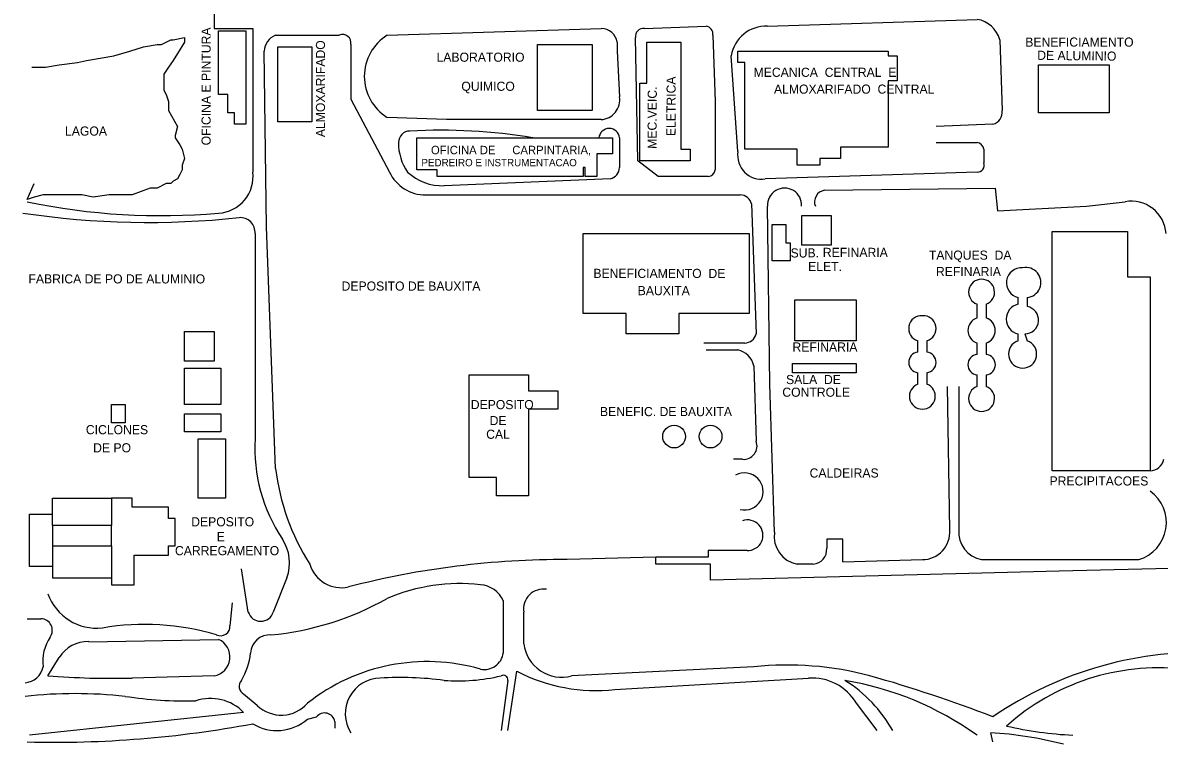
# Model space of a CAD drawing. Extents: x 325709 to 364434, y 7573432 to 7597073.
# Drawn here: x 335293.4 to 335792.4, y 7583507.9 to 7583824.4 of the extents above; entities that cross this region are included whole.
import ezdxf

# ---------------------------------------------------------------- set-up
doc = ezdxf.new("R2010")
doc.units = 0
for name, color, linetype in [('EDIFEXISTENT', 7, 'Continuous'), ('EDIFIDENTIF', 7, 'Continuous'), ('EDIFOBRAEXIS', 7, 'Continuous')]:
    doc.layers.add(name, color=color, linetype=linetype)

msp = doc.modelspace()

# ---------------------------------------------------------------- linework, layer by layer
at = {"layer": 'EDIFEXISTENT'}
for p, q in [((335379.39, 7583820.91), (335391.39, 7583820.91)), ((335379.39, 7583792.91), (335379.39, 7583820.91)), ((335391.39, 7583820.91), (335391.39, 7583779.91)), ((335405.39, 7583813.91), (335420.39, 7583813.91)), ((335405.39, 7583780.91), (335405.39, 7583813.91)), ((335420.39, 7583813.91), (335420.39, 7583780.91)), ((335519.39, 7583814.91), (335543.39, 7583814.91)), ((335519.39, 7583785.91), (335519.39, 7583814.91)), ((335543.39, 7583814.91), (335543.39, 7583785.91)), ((335567.39, 7583815.91), (335582.39, 7583815.91)), ((335567.39, 7583797.91), (335567.39, 7583815.91)), ((335582.39, 7583815.91), (335582.39, 7583768.91)), ((335607.39, 7583811.91), (335673.39, 7583811.91)), ((335607.39, 7583806.91), (335607.39, 7583811.91)), ((335673.39, 7583811.91), (335673.39, 7583809.91)), ((335673.39, 7583809.91), (335677.39, 7583809.91)), ((335677.39, 7583809.91), (335677.39, 7583798.91)), ((335610.39, 7583806.91), (335607.39, 7583806.91)), ((335610.39, 7583768.91), (335610.39, 7583806.91)), ((335739.39, 7583805.91), (335770.39, 7583805.91)), ((335739.39, 7583784.91), (335739.39, 7583805.91)), ((335770.39, 7583805.91), (335770.39, 7583784.91)), ((335564.39, 7583763.91), (335564.39, 7583797.91)), ((335564.39, 7583797.91), (335567.39, 7583797.91)), ((335677.39, 7583798.91), (335673.39, 7583798.91)), ((335673.39, 7583798.91), (335673.39, 7583769.91)), ((335383.39, 7583792.91), (335379.39, 7583792.91)), ((335383.39, 7583784.91), (335383.39, 7583792.91)), ((335386.39, 7583784.91), (335383.39, 7583784.91)), ((335386.39, 7583779.91), (335386.39, 7583784.91)), ((335543.39, 7583785.91), (335519.39, 7583785.91)), ((335770.39, 7583784.91), (335739.39, 7583784.91)), ((335391.39, 7583779.91), (335386.39, 7583779.91)), ((335420.39, 7583780.91), (335405.39, 7583780.91)), ((335466.39, 7583759.91), (335466.39, 7583773.91)), ((335466.39, 7583773.91), (335550.39, 7583773.91)), ((335550.39, 7583773.91), (335552.39, 7583773.91)), ((335552.39, 7583773.91), (335552.39, 7583766.91)), ((335582.39, 7583768.91), (335586.39, 7583768.91)), ((335586.39, 7583768.91), (335586.39, 7583763.91)), ((335633.39, 7583768.91), (335610.39, 7583768.91)), ((335633.39, 7583761.91), (335633.39, 7583768.91)), ((335673.39, 7583769.91), (335652.39, 7583769.91)), ((335652.39, 7583769.91), (335652.39, 7583764.91)), ((335552.39, 7583766.91), (335545.39, 7583766.91)), ((335545.39, 7583766.91), (335545.39, 7583756.91)), ((335586.39, 7583763.91), (335564.39, 7583763.91)), ((335652.39, 7583764.91), (335643.39, 7583764.91)), ((335643.39, 7583764.91), (335643.39, 7583761.91)), ((335475.39, 7583759.91), (335466.39, 7583759.91)), ((335475.39, 7583756.91), (335475.39, 7583759.91)), ((335540.39, 7583760.91), (335539.39, 7583760.91)), ((335539.39, 7583760.91), (335539.39, 7583756.91)), ((335540.39, 7583756.91), (335540.39, 7583760.91)), ((335643.39, 7583761.91), (335633.39, 7583761.91)), ((335539.39, 7583756.91), (335475.39, 7583756.91)), ((335545.39, 7583756.91), (335540.39, 7583756.91)), ((335635.39, 7583726.91), (335635.39, 7583739.91)), ((335635.39, 7583739.91), (335648.39, 7583739.91)), ((335648.39, 7583739.91), (335648.39, 7583726.91)), ((335622.39, 7583735.91), (335628.39, 7583735.91)), ((335622.39, 7583719.91), (335622.39, 7583735.91)), ((335628.39, 7583735.91), (335628.39, 7583727.91)), ((335745.39, 7583732.91), (335778.39, 7583732.91)), ((335745.39, 7583627.91), (335745.39, 7583732.91)), ((335778.39, 7583732.91), (335778.39, 7583712.91)), ((335539.39, 7583731.91), (335612.39, 7583731.91)), ((335539.39, 7583696.91), (335539.39, 7583731.91)), ((335612.39, 7583731.91), (335612.39, 7583696.91)), ((335628.39, 7583727.91), (335630.39, 7583727.91)), ((335630.39, 7583727.91), (335630.39, 7583719.91)), ((335648.39, 7583726.91), (335635.39, 7583726.91)), ((335630.39, 7583719.91), (335622.39, 7583719.91)), ((335778.39, 7583712.91), (335788.39, 7583712.91)), ((335788.39, 7583712.91), (335788.39, 7583627.91)), ((335632.39, 7583702.91), (335659.39, 7583702.91)), ((335632.39, 7583684.91), (335632.39, 7583702.91)), ((335659.39, 7583702.91), (335659.39, 7583684.91)), ((335730.39, 7583700.91), (335730.39, 7583703.91)), ((335734.39, 7583703.91), (335734.39, 7583699.91)), ((335712.39, 7583694.91), (335712.39, 7583700.91)), ((335716.39, 7583700.91), (335716.39, 7583694.91)), ((335558.39, 7583696.91), (335539.39, 7583696.91)), ((335558.39, 7583687.91), (335558.39, 7583696.91)), ((335612.39, 7583696.91), (335581.39, 7583696.91)), ((335581.39, 7583696.91), (335581.39, 7583687.91)), ((335364.39, 7583688.91), (335377.39, 7583688.91)), ((335364.39, 7583675.91), (335364.39, 7583688.91)), ((335377.39, 7583688.91), (335377.39, 7583675.91)), ((335581.39, 7583687.91), (335558.39, 7583687.91)), ((335730.39, 7583684.91), (335730.39, 7583687.91)), ((335733.39, 7583687.91), (335734.39, 7583684.91)), ((335659.39, 7583684.91), (335632.39, 7583684.91)), ((335686.39, 7583679.91), (335686.39, 7583684.91)), ((335690.39, 7583684.91), (335690.39, 7583679.91)), ((335712.39, 7583678.91), (335712.39, 7583683.91)), ((335716.39, 7583683.91), (335716.39, 7583678.91)), ((335377.39, 7583675.91), (335364.39, 7583675.91)), ((335364.39, 7583672.91), (335380.39, 7583672.91)), ((335364.39, 7583656.91), (335364.39, 7583672.91)), ((335380.39, 7583672.91), (335380.39, 7583656.91)), ((335631.39, 7583674.91), (335659.39, 7583674.91)), ((335631.39, 7583670.91), (335631.39, 7583674.91)), ((335659.39, 7583674.91), (335659.39, 7583670.91)), ((335489.39, 7583669.91), (335515.39, 7583669.91)), ((335489.39, 7583624.91), (335489.39, 7583669.91)), ((335515.39, 7583669.91), (335515.39, 7583662.91)), ((335659.39, 7583670.91), (335631.39, 7583670.91)), ((335686.39, 7583665.91), (335686.39, 7583670.91)), ((335690.39, 7583670.91), (335690.39, 7583665.91)), ((335712.39, 7583664.91), (335712.39, 7583669.91)), ((335716.39, 7583669.91), (335716.39, 7583664.91)), ((335515.39, 7583662.91), (335528.39, 7583662.91)), ((335528.39, 7583662.91), (335528.39, 7583654.91)), ((335332.39, 7583656.91), (335338.39, 7583656.91)), ((335332.39, 7583648.91), (335332.39, 7583656.91)), ((335338.39, 7583656.91), (335338.39, 7583648.91)), ((335380.39, 7583656.91), (335364.39, 7583656.91)), ((335364.39, 7583656.91), (335364.39, 7583656.91)), ((335364.39, 7583652.91), (335380.39, 7583652.91)), ((335364.39, 7583644.91), (335364.39, 7583652.91)), ((335380.39, 7583652.91), (335380.39, 7583644.91)), ((335528.39, 7583654.91), (335515.39, 7583654.91)), ((335515.39, 7583654.91), (335515.39, 7583623.91)), ((335338.39, 7583648.91), (335332.39, 7583648.91)), ((335380.39, 7583644.91), (335364.39, 7583644.91)), ((335370.39, 7583641.91), (335382.39, 7583641.91)), ((335370.39, 7583615.91), (335370.39, 7583641.91)), ((335382.39, 7583641.91), (335382.39, 7583615.91)), ((335788.39, 7583627.91), (335745.39, 7583627.91)), ((335501.39, 7583624.91), (335489.39, 7583624.91)), ((335501.39, 7583616.91), (335501.39, 7583624.91)), ((335515.39, 7583623.91), (335515.39, 7583622.91)), ((335515.39, 7583622.91), (335515.39, 7583616.91)), ((335306.39, 7583608.91), (335306.39, 7583615.91)), ((335306.39, 7583615.91), (335332.39, 7583615.91)), ((335332.39, 7583615.91), (335332.39, 7583603.91)), ((335341.39, 7583615.91), (335332.39, 7583615.91)), ((335341.39, 7583611.91), (335341.39, 7583615.91)), ((335382.39, 7583615.91), (335370.39, 7583615.91)), ((335515.39, 7583616.91), (335501.39, 7583616.91)), ((335296.39, 7583585.91), (335296.39, 7583608.91)), ((335296.39, 7583608.91), (335306.39, 7583608.91)), ((335306.39, 7583603.91), (335306.39, 7583608.91)), ((335357.39, 7583611.91), (335341.39, 7583611.91)), ((335357.39, 7583606.91), (335357.39, 7583611.91)), ((335332.39, 7583603.91), (335306.39, 7583603.91)), ((335306.39, 7583603.91), (335306.39, 7583594.91)), ((335332.39, 7583594.91), (335332.39, 7583603.91)), ((335360.39, 7583606.91), (335357.39, 7583606.91)), ((335360.39, 7583594.91), (335360.39, 7583606.91)), ((335306.39, 7583594.91), (335332.39, 7583594.91)), ((335306.39, 7583594.91), (335306.39, 7583585.91)), ((335332.39, 7583594.91), (335332.39, 7583580.91)), ((335357.39, 7583590.91), (335357.39, 7583594.91)), ((335357.39, 7583594.91), (335360.39, 7583594.91)), ((335342.39, 7583577.91), (335342.39, 7583590.91)), ((335342.39, 7583590.91), (335357.39, 7583590.91)), ((335306.39, 7583585.91), (335296.39, 7583585.91)), ((335306.39, 7583585.91), (335306.39, 7583580.91)), ((335306.39, 7583580.91), (335332.39, 7583580.91)), ((335332.39, 7583580.91), (335332.39, 7583577.91)), ((335332.39, 7583577.91), (335342.39, 7583577.91))]:
    msp.add_line(p, q, dxfattribs=at)
for centre in [(335579.39, 7583642.91), (335595.39, 7583642.91)]:
    msp.add_circle(centre, 5, dxfattribs=at)
for centre, radius, start, end in [((335731.9, 7583710.33), 6.6, 85.7202, 256.7875), ((335733.85, 7583710.48), 6.59, 274.7414, 102.7509), ((335714.39, 7583706.23), 5.68, 290.6097, 249.3903), ((335731.86, 7583694.41), 6.66, 102.7386, 257.2614), ((335733.35, 7583693.96), 6.05, 270.4308, 80.0419), ((335688.02, 7583690.3), 5.63, 86.1782, 253.2121), ((335688.79, 7583690.3), 5.62, 286.5373, 94.0723), ((335714.17, 7583689.41), 5.78, 107.9453, 252.0547), ((335714.64, 7583689.41), 5.77, 287.6501, 72.3499), ((335732.39, 7583679.08), 6.17, 108.9246, 71.0754), ((335686.92, 7583675.41), 4.53, 96.7329, 263.2671), ((335689.89, 7583675.41), 4.53, 276.3402, 83.6598), ((335712.92, 7583674.41), 4.53, 96.7329, 263.2671), ((335715.89, 7583674.41), 4.53, 276.3402, 83.6598), ((335688.39, 7583660.59), 5.68, 110.6097, 69.3903), ((335714.39, 7583659.59), 5.68, 110.6097, 69.3903)]:
    msp.add_arc(centre, radius, start, end, dxfattribs=at)
at = {"layer": 'EDIFOBRAEXIS'}
for p, q in [((335566.39, 7583821.91), (335593.39, 7583822.91)), ((335620.39, 7583822.91), (335712.39, 7583825.91)), ((335404.39, 7583818.91), (335432.39, 7583818.91)), ((335453.39, 7583818.91), (335547.39, 7583821.91)), ((335722.39, 7583816.91), (335723.39, 7583785.91)), ((335607.39, 7583767.91), (335604.39, 7583809.91)), ((335479.39, 7583781.91), (335453.39, 7583782.91)), ((335547.39, 7583781.91), (335479.39, 7583781.91)), ((335719.39, 7583779.91), (335694.39, 7583778.91)), ((335555.39, 7583773.91), (335555.39, 7583760.91)), ((335694.39, 7583771.91), (335712.39, 7583771.91)), ((335715.39, 7583768.91), (335715.39, 7583762.91)), ((335712.39, 7583758.91), (335619.39, 7583755.91)), ((335551.39, 7583755.91), (335478.39, 7583752.91)), ((335594.39, 7583756.91), (335572.39, 7583756.91)), ((335470.39, 7583748.91), (335608.39, 7583748.91)), ((335613.39, 7583744.91), (335615.39, 7583687.91)), ((335635.39, 7583743.91), (335635.39, 7583743.91)), ((335641.39, 7583743.91), (335641.39, 7583743.91)), ((335395.39, 7583731.91), (335395.39, 7583641.91)), ((335610.39, 7583683.91), (335592.39, 7583683.91)), ((335593.39, 7583680.91), (335607.39, 7583680.91)), ((335614.39, 7583673.91), (335615.39, 7583640.91)), ((335700.39, 7583601.91), (335699.39, 7583664.91)), ((335704.39, 7583664.91), (335704.39, 7583601.91)), ((335609.39, 7583632.91), (335605.39, 7583632.91)), ((335653.39, 7583587.91), (335688.39, 7583588.91)), ((335714.39, 7583588.91), (335783.39, 7583588.91)), ((335392.39, 7583565.91), (335389.39, 7583584.91)), ((335640.39, 7583586.91), (335633.39, 7583586.91)), ((335409.39, 7583580.91), (335403.39, 7583565.91)), ((335385.39, 7583569.91), (335384.39, 7583559.91)), ((335504.39, 7583570.91), (335504.39, 7583547.91)), ((335295.39, 7583562.91), (335301.39, 7583562.91)), ((335513.39, 7583551.91), (335513.39, 7583565.91)), ((335322.39, 7583552.91), (335379.39, 7583553.91)), ((335304.39, 7583537.91), (335309.39, 7583545.91)), ((335377.39, 7583537.91), (335341.39, 7583536.91)), ((335506.39, 7583513.91), (335510.39, 7583539.91)), ((335614.39, 7583541.91), (335534.39, 7583537.91)), ((335506.39, 7583535.91), (335503.39, 7583513.91)), ((335553.39, 7583531.91), (335638.39, 7583536.91)), ((335396.39, 7583524.91), (335390.39, 7583529.91)), ((335659.39, 7583525.91), (335668.39, 7583513.91)), ((335390.39, 7583521.91), (335296.39, 7583511.91)), ((335430.39, 7583517.91), (335430.39, 7583514.91)), ((335719.39, 7583508.91), (335718.39, 7583512.91))]:
    msp.add_line(p, q, dxfattribs=at)
for points in [[(335400.39, 7584001.91), (335410.39, 7583884.91), (335420.39, 7583864.91), (335395.39, 7583838.91), (335395.39, 7583828.91), (335377.39, 7583828.91), (335377.39, 7583821.91), (335394.39, 7583821.91), (335394.39, 7583758.91)], [(335297.39, 7583804.91), (335303.39, 7583804.91), (335309.39, 7583805.91), (335317.39, 7583806.91), (335321.39, 7583807.91), (335327.39, 7583808.91), (335333.39, 7583809.91), (335340.39, 7583811.91), (335346.39, 7583813.91), (335352.39, 7583814.91), (335354.39, 7583814.91), (335358.39, 7583816.91), (335359.39, 7583816.91), (335364.39, 7583817.91), (335364.39, 7583815.91), (335361.39, 7583810.91), (335359.39, 7583807.91), (335357.39, 7583804.91), (335355.39, 7583801.91), (335355.39, 7583799.91), (335355.39, 7583796.91), (335355.39, 7583794.91), (335356.39, 7583792.91), (335357.39, 7583789.91), (335357.39, 7583785.91), (335361.39, 7583778.91), (335360.39, 7583774.91), (335360.39, 7583773.91), (335362.39, 7583770.91), (335363.39, 7583768.91), (335364.39, 7583764.91), (335363.39, 7583761.91), (335363.39, 7583759.91), (335362.39, 7583757.91), (335361.39, 7583755.91), (335359.39, 7583754.91), (335358.39, 7583753.91), (335356.39, 7583753.91), (335352.39, 7583751.91), (335349.39, 7583751.91), (335341.39, 7583748.91), (335331.39, 7583748.91), (335324.39, 7583747.91), (335319.39, 7583748.91), (335312.39, 7583748.91), (335305.39, 7583748.91), (335302.39, 7583748.91), (335298.39, 7583747.91), (335295.39, 7583746.91), (335298.39, 7583753.91)], [(335572.39, 7583756.91), (335563.39, 7583763.91), (335562.39, 7583817.91)], [(335596.39, 7583818.91), (335597.39, 7583789.91), (335597.39, 7583759.91)], [(335437.39, 7583814.91), (335437.39, 7583790.91), (335454.39, 7583758.91)], [(335554.39, 7583815.91), (335554.39, 7583811.91), (335555.39, 7583791.91)], [(335404.39, 7583628.91), (335400.39, 7583734.91), (335399.39, 7583811.91)], [(335645.39, 7583750.91), (335720.39, 7583751.91), (335721.39, 7583741.91), (335760.39, 7583743.91), (335777.39, 7583745.91)], [(335623.39, 7583600.91), (335621.39, 7583665.91), (335620.39, 7583743.91)], [(335653.39, 7583587.91), (335653.39, 7583597.91), (335646.39, 7583597.91), (335646.39, 7583593.91)], [(335611.39, 7583592.91), (335594.39, 7583592.91), (335594.39, 7583589.91), (335571.39, 7583589.91)], [(336081.39, 7583591.91), (335748.39, 7583583.91), (335595.39, 7583579.91), (335595.39, 7583586.91), (335571.39, 7583586.91), (335571.39, 7583589.91), (335532.39, 7583588.91)], [(335418.39, 7583518.91), (335418.39, 7583518.91), (335422.39, 7583519.91)]]:
    msp.add_lwpolyline(points, dxfattribs=at)
for centre, radius, start, end in [((335565.89, 7583818.41), 3.54, 81.8699, 188.1301), ((335592.89, 7583819.41), 3.54, 351.8881, 81.8517), ((335619.88, 7583807.2), 15.72, 88.1316, 170.0561), ((335710.48, 7583813.73), 12.33, 14.9562, 81.0694), ((335406.98, 7583811.78), 7.59, 109.9538, 178.9708), ((335433.89, 7583815.66), 3.58, 347.9052, 114.7751), ((335464.54, 7583800.91), 21.17, 121.7759, 238.2241), ((335547.33, 7583814.75), 7.16, 9.3083, 89.4891), ((335546.81, 7583790.58), 8.69, 273.8506, 8.8297), ((335718.06, 7583785.13), 5.39, 284.2813, 8.3386), ((335476.89, 7583532.41), 244.87, 80.48, 93.1604), ((335550.89, 7583773.52), 4.52, 4.9545, 175.0455), ((335463.39, 7583771.91), 5, 90, 180), ((335479.89, 7583771.41), 21.51, 178.6678, 215.5377), ((335617.73, 7583766.25), 10.47, 170.8377, 279.1623), ((335711.89, 7583768.41), 3.54, 8.1301, 81.8699), ((335712.56, 7583761.91), 3, 266.8202, 19.44), ((335378.52, 7583756.89), 16, 273.1119, 7.277), ((335470.18, 7583766.37), 17.46, 205.2952, 270.6941), ((335477.68, 7583775.34), 22.44, 227.0604, 271.8275), ((335550.14, 7583761.02), 5.25, 283.7986, 358.8818), ((335593.97, 7583760.33), 3.44, 276.9656, 353.0344), ((335608.32, 7583743.7), 5.21, 13.4652, 89.2152), ((335627.89, 7583744.35), 7.51, 356.6707, 183.3293), ((335646.19, 7583745.81), 5.16, 98.885, 201.6253), ((335354.15, 7584024.99), 285.19, 258.1098, 275.0773), ((335780.09, 7583730.81), 15.34, 4.1317, 100.1183), ((335348.81, 7584115.9), 379.06, 261.5937, 275.9942), ((335388.89, 7583732.41), 6.52, 355.6013, 94.3987), ((335610.23, 7583689.25), 5.34, 271.7899, 345.5297), ((335605.39, 7583671.91), 9.22, 12.5288, 77.4712), ((335467.39, 7583637.91), 72.11, 176.8202, 213.6901), ((335609.91, 7583638.77), 5.88, 264.9317, 21.3285), ((335788.22, 7583634.22), 6.31, 271.5557, 348.0555), ((335505.13, 7583641.21), 101.48, 186.9607, 212.3469), ((335610.34, 7583618.81), 8.13, 256.1469, 119.0424), ((335778.62, 7583605.12), 16.9, 286.4026, 54.6728), ((335611.69, 7583599.61), 6.71, 267.4362, 110.0561), ((335391.63, 7583587.44), 18.92, 339.8136, 33.6061), ((335635.78, 7583599.19), 12.51, 172.0858, 258.9895), ((335688.38, 7583600.96), 12.05, 270.04, 4.5412), ((335716.67, 7583601.01), 12.31, 175.8131, 259.3241), ((335639.89, 7583593.41), 6.52, 274.3987, 4.3987), ((335530.32, 7583215.46), 373.45, 89.6826, 104.5675), ((335433.32, 7583591.15), 14.56, 196.9027, 282.1662), ((335485.5, 7583495.59), 82.8, 83.8359, 112.8154), ((335493.31, 7583565.73), 12.23, 25.0765, 84.9395), ((335326.05, 7583581.87), 23.07, 200.1663, 275.8229), ((335522.09, 7583567.21), 8.8, 81.5014, 188.4986), ((335390.81, 7583682.11), 126.73, 275.2434, 299.5926), ((335301.39, 7583557.91), 5, 323.1301, 90), ((335397.89, 7583567.66), 5.77, 197.6501, 342.3499), ((335347.01, 7583450.98), 109.52, 73.3473, 99.7855), ((335380.25, 7583559.63), 4.15, 243.4349, 3.9452), ((335321.53, 7583544.34), 19.3, 146.7805, 187.2302), ((335321.73, 7583538.58), 14.35, 87.337, 149.2645), ((335375.98, 7583546.21), 8.42, 279.6837, 66.0663), ((335401.89, 7583547.41), 8.51, 86.6335, 176.6335), ((335364.39, 7583550.91), 29.15, 329.0362, 354.0939), ((335496.11, 7583549.1), 8.37, 258.1444, 351.8396), ((335530.01, 7583554.1), 16.76, 187.4813, 285.1385), ((335810.31, 7583387.78), 160.39, 86.7534, 124.5311), ((335471.04, 7583459.2), 84.98, 74.0499, 128.2799), ((335628.97, 7583400.71), 141.96, 75.1348, 95.8959), ((335293.79, 7583543.68), 8.78, 273.9511, 348.4208), ((335333.39, 7583925.91), 389.08, 265.7255, 271.1782), ((335484.39, 7583618.16), 82.47, 265.8278, 283.3201), ((335504.39, 7583536.16), 2.02, 352.875, 119.7449), ((335545.14, 7583607.12), 75.66, 242.6603, 276.2613), ((335506.89, 7582972.41), 587.29, 68.78738, 74.34272), ((335792.14, 7583441.4), 100.04, 84.1201, 131.8546), ((335392.23, 7583533.3), 3.85, 137.3373, 241.5873), ((335450.6, 7583521.28), 15.63, 90.7546, 212.3596), ((335459.39, 7583396.41), 140.79, 82.244, 93.6652), ((335639.98, 7583514.4), 22.57, 30.6717, 94.0364), ((335622.07, 7583484.04), 61.12, 29.2611, 58.0745), ((335631.04, 7583397.4), 140.46, 54.6096, 80.4316), ((335316.39, 7583327.91), 202.2, 83.7537, 96.2463), ((335366.23, 7583719.08), 192.19, 261.6732, 270.9441), ((335375.89, 7583507.61), 20.37, 44.6021, 108.6129), ((335406.91, 7583535.95), 15.25, 226.3837, 318.8214), ((335405.03, 7583534.25), 20.34, 238.471, 311.0563), ((335425.94, 7583517.11), 4.52, 10.1915, 141.736), ((335306.92, 7583982.84), 474.07, 268.6068, 280.633), ((335709.58, 7583351.64), 161.51, 75.3648, 86.8739), ((335761.68, 7583671.89), 160.14, 256.9023, 267.391)]:
    msp.add_arc(centre, radius, start, end, dxfattribs=at)

# ---------------------------------------------------------------- texts
at = {"layer": 'EDIFIDENTIF'}
for s, rotation, p in [('OFICINA E PINTURA', 90, (335375.91, 7583770.63)), ('ALMOXARIFADO', 90, (335426.12, 7583774.23)), ('DE ALUMINIO', 359.3338, (335738.79, 7583808.16)), ('ELETRICA', 89.7736, (335579.99, 7583774.67)), ('MEC.VEIC.', 89.7736, (335571.7, 7583769.1)), ('BENEFICIAMENTO  DE', 359.9692, (335543.94, 7583712.48))]:
    msp.add_text(s, height=4, rotation=rotation, dxfattribs=at).set_placement(p)
for s, height, p in [('BENEFICIAMENTO', 4, (335733.57, 7583813.94)), ('LABORATORIO', 4, (335475.07, 7583807.31)), ('MECANICA  CENTRAL  E', 4, (335614.28, 7583800.69)), ('QUIMICO', 4, (335485.97, 7583794.56)), ('ALMOXARIFADO  CENTRAL', 4, (335623.23, 7583793.3)), ('LAGOA', 4, (335311.96, 7583774.91)), ('OFICINA DE', 3.7, (335472.63, 7583766.73)), ('CARPINTARIA,', 3.7, (335508.33, 7583766.74)), ('PEDREIRO E INSTRUMENTACAO', 3.2221, (335468.44, 7583761.45)), ('SUB.', 4, (335630.53, 7583721.45)), ('REFINARIA', 4, (335644.68, 7583721.68)), ('TANQUES  DA', 4, (335691.25, 7583720.47)), ('ELET.', 4, (335638.24, 7583715.52)), ('REFINARIA', 4, (335694.35, 7583713.28)), ('FABRICA DE PO DE ALUMINIO', 4, (335295.91, 7583710.06)), ('DEPOSITO DE BAUXITA', 4, (335433.39, 7583706.91)), ('BAUXITA', 4, (335563.39, 7583704.91)), ('REFINARIA', 4, (335631.34, 7583680.17)), ('SALA  DE', 4, (335628.53, 7583665.91)), ('CONTROLE', 4, (335626.89, 7583660.35)), ('DEPOSITO', 4, (335490.11, 7583654.91)), ('BENEFIC. DE BAUXITA', 4, (335546.84, 7583651.84)), ('CICLONES', 4, (335321.11, 7583643.91)), ('DE', 4, (335498.39, 7583647.91)), ('CAL', 4, (335496.87, 7583641.91)), ('DE PO', 4, (335324.31, 7583635.96)), ('CALDEIRAS', 4, (335638.87, 7583624.91)), ('PRECIPITACOES', 4, (335744.21, 7583621.42)), ('DEPOSITO', 4, (335367.36, 7583603.51)), ('E', 4, (335378.56, 7583596.98)), ('CARREGAMENTO', 4, (335360.23, 7583590.85))]:
    msp.add_text(s, height=height, dxfattribs=at).set_placement(p)

doc.saveas('drawing.dxf')
